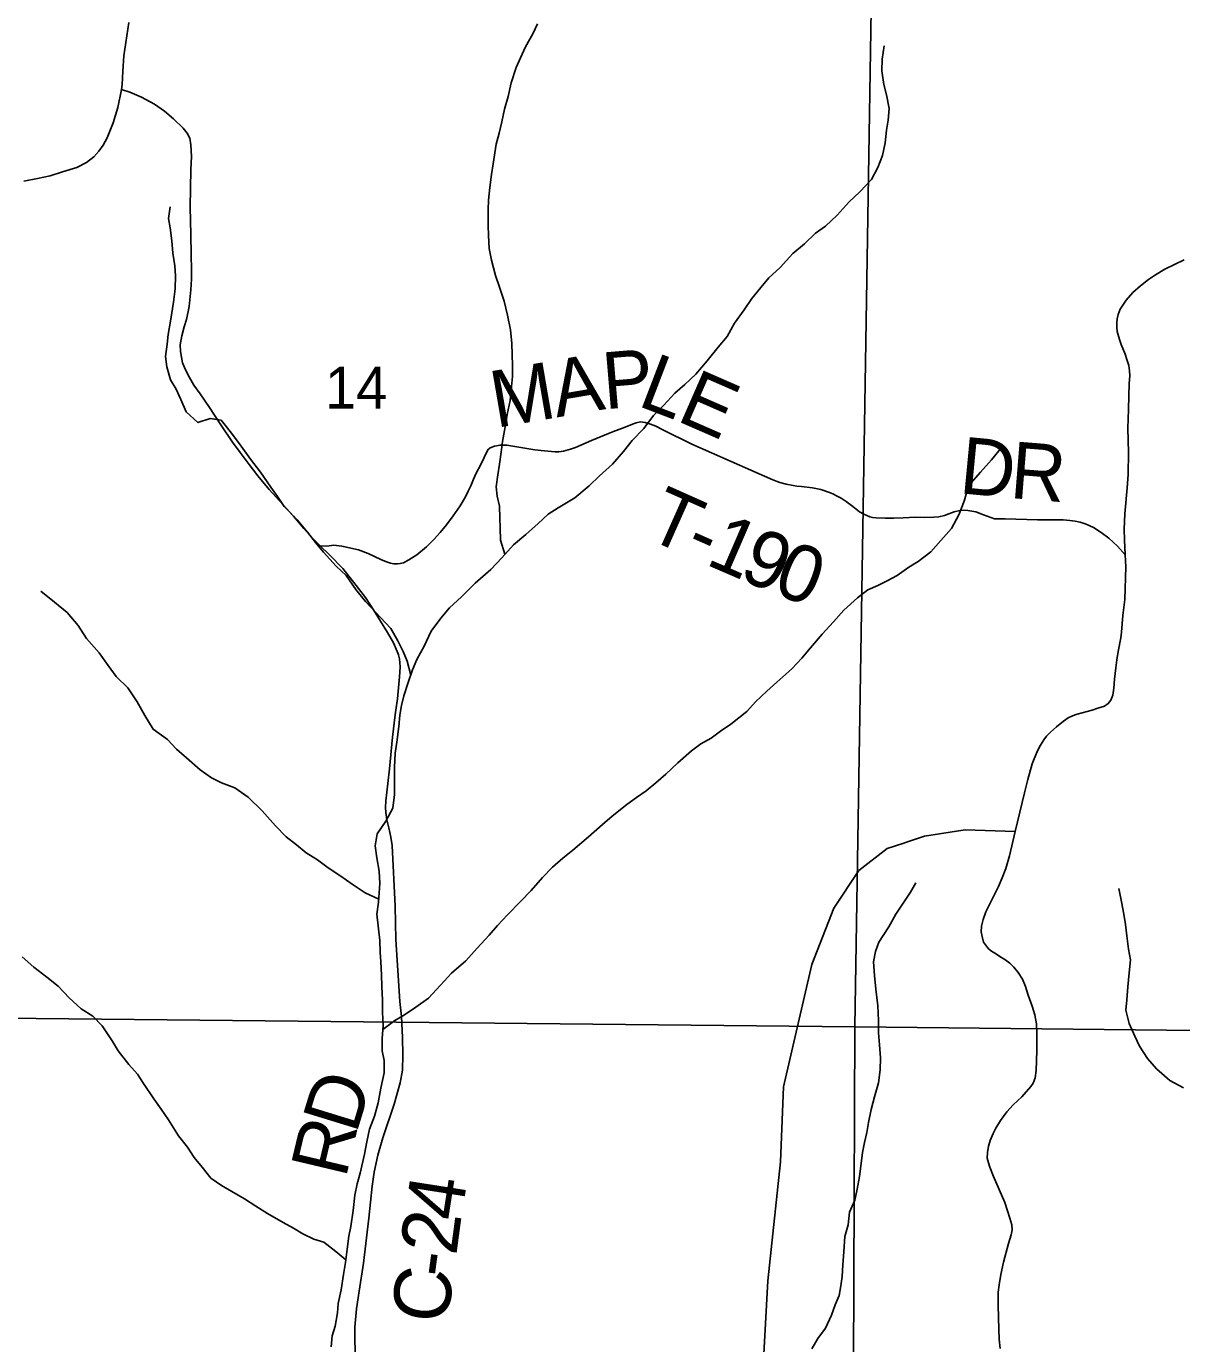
# Model space of a CAD drawing. Extents: x 0 to 191, y 0 to 55.
# Drawn here: x 187.502 to 188.658, y 49.064 to 50.382 of the extents above; entities that cross this region are included whole.
import ezdxf

# ---------------------------------------------------------------- set-up
doc = ezdxf.new("R2010")
doc.units = 0
for name, color, linetype in [('GM_X_Corporation', 7, 'Continuous'), ('GM_X_County_Road', 7, 'Continuous'), ('GM_X_County_Road_Text', 7, 'Continuous'), ('GM_X_Minor_River', 7, 'Continuous'), ('GM_X_Section_Text', 7, 'Continuous'), ('GM_X_State_Route', 7, 'Continuous'), ('GM_X_Township_Road', 7, 'Continuous'), ('GM_X_Township_Road_Text', 7, 'Continuous')]:
    doc.layers.add(name, color=color, linetype=linetype)

msp = doc.modelspace()

# ---------------------------------------------------------------- linework, layer by layer
at = {"layer": 'GM_X_Corporation'}
for points in [[(187.3319, 50.4112), (188.3474, 50.3984), (188.3312, 49.3807), (187.315, 49.3912)], [(188.3474, 50.3984), (189.3658, 50.3822), (189.3602, 49.3699), (188.3312, 49.3807)], [(187.315, 49.3912), (188.3312, 49.3807), (188.327, 48.367), (187.3132, 48.3764), (187.3131, 48.3812)]]:
    msp.add_lwpolyline(points, close=True, dxfattribs=at)
at = {"layer": 'GM_X_County_Road'}
msp.add_lwpolyline([(187.8319, 49.0452), (187.8309, 49.0659), (187.8309, 49.0805), (187.8327, 49.0987), (187.8351, 49.1165), (187.8396, 49.1444), (187.8449, 49.1896), (187.8481, 49.2216), (187.8501, 49.2354), (187.8538, 49.2526), (187.859, 49.2698), (187.8704, 49.3034), (187.8762, 49.3247), (187.8785, 49.3374), (187.8791, 49.353), (187.8787, 49.3702), (187.8775, 49.3913), (187.8758, 49.4061), (187.872, 49.4682), (187.8712, 49.5017), (187.8683, 49.5622), (187.867, 49.5707), (187.8649, 49.58), (187.863, 49.5878), (187.8619, 49.5952), (187.8617, 49.6004), (187.862, 49.6071), (187.8638, 49.6243), (187.8655, 49.6388), (187.8686, 49.6707), (187.8713, 49.693), (187.8718, 49.6978), (187.8735, 49.7089), (187.8757, 49.7309), (187.8762, 49.7409), (187.8755, 49.749), (187.8745, 49.753), (187.8734, 49.7562), (187.8695, 49.7649), (187.8637, 49.7752), (187.8496, 49.7979), (187.8415, 49.8103), (187.8324, 49.8222), (187.819, 49.8394), (187.8057, 49.8531), (187.7961, 49.8621), (187.7887, 49.8698), (187.78, 49.8794), (187.7697, 49.8916), (187.7453, 49.9184), (187.7338, 49.9321), (187.7251, 49.9434), (187.7162, 49.9553), (187.7085, 49.9657), (187.697, 49.983), (187.6856, 50.0005), (187.6763, 50.0141), (187.67, 50.0228), (187.6655, 50.0305), (187.6615, 50.0381), (187.6587, 50.0452), (187.6576, 50.0509), (187.6566, 50.0563), (187.6563, 50.063), (187.6579, 50.0722), (187.6602, 50.081), (187.6624, 50.0885), (187.6651, 50.1016), (187.6669, 50.1183), (187.6674, 50.1289), (187.6674, 50.1385), (187.6672, 50.1533), (187.6668, 50.1735), (187.6661, 50.2008), (187.667, 50.2384), (187.6676, 50.2516), (187.667, 50.2633), (187.6658, 50.2698), (187.6633, 50.2749), (187.6592, 50.2799), (187.6497, 50.2891), (187.6404, 50.2969), (187.6304, 50.304), (187.6174, 50.3108), (187.6058, 50.316), (187.5974, 50.3187)], dxfattribs=at)
at = {"layer": 'GM_X_Minor_River'}
for points in [[(187.981, 49.8536), (187.9767, 49.8676), (187.9763, 49.8801), (187.9759, 49.89), (187.9755, 49.9017), (187.9732, 49.9116), (187.9724, 49.9211), (187.9739, 49.9332), (187.9758, 49.9439), (187.9773, 49.9557), (187.9787, 49.9663), (187.9814, 49.9811), (187.9832, 49.9933), (187.9862, 50.0073), (187.9877, 50.0214), (187.9885, 50.0316), (187.9888, 50.0422), (187.9884, 50.0536), (187.988, 50.0646), (187.9865, 50.0783), (187.9838, 50.0927), (187.9803, 50.1067), (187.9758, 50.1208), (187.9716, 50.1325), (187.9677, 50.1477), (187.9654, 50.1595), (187.9646, 50.1724), (187.9642, 50.1826), (187.9642, 50.1985), (187.9646, 50.208), (187.966, 50.2206), (187.9675, 50.2335), (187.9694, 50.2441), (187.9724, 50.2639), (187.9754, 50.2749), (187.978, 50.2863), (187.9807, 50.2988), (187.9844, 50.3117), (187.9874, 50.3254), (187.9923, 50.3406), (187.9965, 50.3501), (188.0018, 50.3611), (188.009, 50.3741), (188.0135, 50.3843)], [(188.1721, 50.0337), (188.1835, 50.047), (188.1945, 50.0607), (188.2032, 50.0714), (188.2107, 50.0847), (188.2205, 50.098), (188.2281, 50.1094), (188.2372, 50.1205), (188.2451, 50.13), (188.2565, 50.1406), (188.269, 50.1544), (188.2807, 50.1643), (188.2917, 50.1749), (188.3016, 50.1818), (188.3133, 50.1928), (188.3254, 50.2062), (188.336, 50.2161), (188.3478, 50.2286), (188.3542, 50.2404), (188.3587, 50.2526), (188.3613, 50.2651), (188.3628, 50.278), (188.3643, 50.2879), (188.3654, 50.2997), (188.3628, 50.3133), (188.3601, 50.3236), (188.3581, 50.3372), (188.3585, 50.349), (188.3604, 50.3623)], [(187.8868, 49.7325), (187.8832, 49.7466), (187.8794, 49.7564), (187.8741, 49.767), (187.8668, 49.7792), (187.8417, 49.8064), (187.8318, 49.8185), (187.8223, 49.8325), (187.8121, 49.8416), (187.7995, 49.8556), (187.7915, 49.8655), (187.7835, 49.8757), (187.7733, 49.8882), (187.7603, 49.9014), (187.7535, 49.9113), (187.747, 49.9208), (187.7367, 49.9359), (187.7264, 49.9488), (187.7173, 49.9617), (187.7074, 49.9749), (187.6971, 49.9878), (187.6861, 49.9893), (187.674, 49.9854), (187.6622, 49.996), (187.6569, 50.0085), (187.6523, 50.0188), (187.6466, 50.0282), (187.6428, 50.0411), (187.6416, 50.0514), (187.6431, 50.0639), (187.6442, 50.0734), (187.6465, 50.0867), (187.6495, 50.1057), (187.6513, 50.119), (187.6517, 50.1323), (187.6509, 50.1421), (187.649, 50.155), (187.6478, 50.1672), (187.6463, 50.1801), (187.6447, 50.1895), (187.6462, 50.2013)], [(187.8073, 49.0608), (187.8084, 49.0718), (187.8111, 49.0813), (187.8137, 49.0946), (187.8144, 49.1041), (187.8174, 49.1178), (187.8197, 49.133), (187.8216, 49.1451), (187.8234, 49.1584), (187.8249, 49.1713), (187.8268, 49.1812), (187.8294, 49.1971), (187.8309, 49.2123), (187.8331, 49.2237), (187.8362, 49.2344), (187.8407, 49.2534), (187.8429, 49.2659), (187.8456, 49.2784), (187.8505, 49.2914), (187.8542, 49.3047), (187.8568, 49.3195), (187.8602, 49.3347), (187.8602, 49.3472), (187.8583, 49.3567), (187.8583, 49.3692), (187.8594, 49.3821), (187.8586, 49.3954), (187.8585, 49.4075), (187.8581, 49.4212), (187.8577, 49.433), (187.8569, 49.4459), (187.8562, 49.4554), (187.8561, 49.4671), (187.853, 49.4937), (187.8545, 49.5055), (187.8553, 49.5149), (187.856, 49.5244), (187.8552, 49.5366), (187.8529, 49.5499), (187.8514, 49.562), (187.8533, 49.5738), (187.8619, 49.5867), (187.8688, 49.5996), (187.8706, 49.6133), (187.8706, 49.6406), (187.8713, 49.6547), (187.8728, 49.6657), (187.875, 49.6813), (187.8761, 49.6927), (187.8776, 49.7022), (187.8799, 49.712), (187.8844, 49.7253), (187.8886, 49.7379), (187.8931, 49.7485), (187.9003, 49.7618), (187.9074, 49.7766), (187.9169, 49.7896), (187.9256, 49.7999), (187.9377, 49.8109), (187.9514, 49.8246), (187.9669, 49.8383), (187.9779, 49.8501), (187.9896, 49.8631), (188.0021, 49.8734), (188.0142, 49.8844), (188.0244, 49.8936), (188.0343, 49.9), (188.051, 49.91), (188.0654, 49.9222), (188.0756, 49.9321), (188.0888, 49.9439), (188.0998, 49.9564), (188.1085, 49.9675), (188.1199, 49.9793), (188.1297, 49.9926), (188.1399, 50.0029), (188.1509, 50.0147), (188.1611, 50.0234), (188.1721, 50.0337)], [(187.859, 49.3783), (187.8711, 49.3871), (187.8806, 49.3928), (187.892, 49.4004), (187.9045, 49.4096), (187.9166, 49.4225), (187.9275, 49.4347), (187.9419, 49.4469), (187.9533, 49.4595), (187.9654, 49.4724), (187.9737, 49.4823), (187.9836, 49.493), (187.9968, 49.5063), (188.0074, 49.5173), (188.0188, 49.5303), (188.0286, 49.5406), (188.0389, 49.5497), (188.0491, 49.5577), (188.0646, 49.571), (188.0786, 49.5832), (188.0885, 49.5916), (188.1029, 49.6034), (188.1127, 49.6103), (188.1222, 49.6171), (188.132, 49.6248), (188.1419, 49.6335), (188.154, 49.645), (188.1676, 49.6568), (188.1771, 49.664), (188.1873, 49.6697), (188.1968, 49.6766), (188.207, 49.6838), (188.223, 49.6964), (188.2317, 49.7059), (188.243, 49.7166), (188.2532, 49.7258), (188.268, 49.7391), (188.2779, 49.7497), (188.2866, 49.76), (188.2983, 49.7737), (188.3096, 49.7859), (188.3199, 49.7977), (188.3339, 49.8099), (188.3441, 49.8179), (188.354, 49.8225), (188.3634, 49.8271), (188.3733, 49.8324), (188.385, 49.8408), (188.3945, 49.8465), (188.407, 49.8561), (188.4172, 49.8675), (188.4278, 49.8793), (188.435, 49.893), (188.4403, 49.9066), (188.4448, 49.9222), (188.4569, 49.9356), (188.4679, 49.9481), (188.4781, 49.9607)], [(187.8548, 49.5085), (187.8412, 49.5149), (187.8283, 49.5236), (187.8169, 49.5315), (187.8044, 49.5398), (187.7937, 49.5478), (187.7823, 49.5549), (187.7725, 49.5629), (187.7622, 49.5708), (187.7515, 49.5818), (187.7382, 49.5969), (187.7242, 49.6106), (187.7109, 49.62), (187.6976, 49.6249), (187.6877, 49.6298), (187.6763, 49.6381), (187.6626, 49.6498), (187.6527, 49.6585), (187.6436, 49.6684), (187.6291, 49.6786), (187.6208, 49.6922), (187.6131, 49.7059), (187.604, 49.7199), (187.5922, 49.7312), (187.5842, 49.7422), (187.5751, 49.7551), (187.5625, 49.7695), (187.5542, 49.7823), (187.5431, 49.7952), (187.5306, 49.8058), (187.5169, 49.8168)], [(188.2881, 49.0586), (188.2941, 49.0692), (188.3017, 49.0795), (188.3078, 49.0924), (188.3115, 49.1027), (188.3153, 49.1122), (188.3172, 49.1217), (188.3183, 49.1312), (188.319, 49.1429), (188.3201, 49.1558), (188.3209, 49.171), (188.3243, 49.1828), (188.3257, 49.1953), (188.331, 49.2075), (188.3333, 49.2185), (188.3359, 49.231), (188.337, 49.2413), (188.3389, 49.2553), (188.3408, 49.2652), (188.343, 49.2751), (188.3449, 49.2853), (188.3475, 49.2983), (188.3509, 49.3108), (188.3547, 49.3249), (188.3565, 49.3378), (188.3569, 49.3499), (188.3557, 49.3628), (188.3546, 49.375), (188.3549, 49.3871), (188.3541, 49.4019), (188.3522, 49.4186), (188.3506, 49.4323), (188.3499, 49.4459), (188.3517, 49.4562), (188.3551, 49.4657), (188.365, 49.4809), (188.3721, 49.4934), (188.3789, 49.5037), (188.3869, 49.5155), (188.3922, 49.525)], [(188.6598, 49.3198), (188.6461, 49.3273), (188.6328, 49.339), (188.6237, 49.3493), (188.6157, 49.3614), (188.6111, 49.3716), (188.6054, 49.3841), (188.6023, 49.3974), (188.603, 49.408), (188.6041, 49.4209), (188.6056, 49.435), (188.6067, 49.4479), (188.6048, 49.4585), (188.6033, 49.4718), (188.6017, 49.4832), (188.6002, 49.4934), (188.5979, 49.5059), (188.5952, 49.5192)], [(187.8219, 49.1479), (187.812, 49.1561), (187.7999, 49.1655), (187.79, 49.1686), (187.779, 49.1738), (187.7695, 49.1795), (187.7592, 49.1852), (187.7437, 49.1942), (187.7319, 49.2014), (187.7205, 49.2089), (187.7079, 49.2161), (187.6977, 49.2222), (187.687, 49.2293), (187.6783, 49.2403), (187.6703, 49.2502), (187.6635, 49.2604), (187.6547, 49.2717), (187.6444, 49.2877), (187.6372, 49.2986), (187.63, 49.3089), (187.6197, 49.324), (187.6136, 49.3335), (187.6048, 49.3433), (187.5942, 49.357), (187.5881, 49.3668), (187.5782, 49.382), (187.5687, 49.3914), (187.5573, 49.399), (187.5451, 49.4099), (187.5341, 49.4217), (187.5227, 49.4307), (187.5098, 49.4406), (187.498, 49.4508)]]:
    msp.add_lwpolyline(points, dxfattribs=at)
at = {"layer": 'GM_X_State_Route'}
msp.add_lwpolyline([(187.5, 50.2268), (187.5134, 50.2295), (187.5263, 50.2322), (187.5386, 50.2361), (187.5529, 50.2406), (187.5625, 50.2456), (187.5698, 50.2511), (187.575, 50.2568), (187.5791, 50.2629), (187.5831, 50.2702), (187.5893, 50.2852), (187.594, 50.3006), (187.5974, 50.3187), (187.5981, 50.3235), (187.5988, 50.3369), (187.5997, 50.3522), (187.6029, 50.3721), (187.605, 50.3855)], dxfattribs=at)
at = {"layer": 'GM_X_Township_Road'}
for points in [[(188.4765, 49.0591), (188.4756, 49.0683), (188.4752, 49.0781), (188.4745, 49.1024), (188.4745, 49.1154), (188.4756, 49.1229), (188.477, 49.1332), (188.4799, 49.1453), (188.4848, 49.164), (188.4876, 49.1728), (188.4884, 49.1779), (188.488, 49.1827), (188.4862, 49.1895), (188.4839, 49.1969), (188.481, 49.205), (188.4697, 49.2312), (188.4662, 49.2406), (188.4648, 49.2447), (188.4635, 49.2494), (188.4638, 49.2552), (188.4649, 49.2616), (188.4664, 49.2672), (188.4695, 49.274), (188.472, 49.2794), (188.4767, 49.2872), (188.4832, 49.2959), (188.4896, 49.3029), (188.4982, 49.3109), (188.5071, 49.3212), (188.5094, 49.3244), (188.5113, 49.3297), (188.5125, 49.3371), (188.5131, 49.3567), (188.5132, 49.375), (188.5127, 49.384), (188.511, 49.3927), (188.5083, 49.4015), (188.5045, 49.4127), (188.5017, 49.4211), (188.4989, 49.4285), (188.4945, 49.4352), (188.4901, 49.4405), (188.486, 49.4445), (188.4811, 49.4481), (188.477, 49.4506), (188.4729, 49.4534), (188.4677, 49.4567), (188.4648, 49.4589), (188.4629, 49.4615), (188.4598, 49.4656), (188.4583, 49.4712), (188.4576, 49.4759), (188.4579, 49.4816), (188.4594, 49.4881), (188.4621, 49.4958), (188.4747, 49.5212), (188.4785, 49.53), (188.4821, 49.5393), (188.4859, 49.5519), (188.4914, 49.5762), (188.5007, 49.6151), (188.5041, 49.6283), (188.5083, 49.6438), (188.5136, 49.6563), (188.5169, 49.6627), (188.5202, 49.668), (188.5229, 49.6715), (188.5269, 49.6755), (188.5329, 49.6809), (188.5398, 49.6868), (188.5443, 49.6899), (188.5487, 49.6919), (188.5536, 49.6935), (188.5686, 49.6976), (188.5743, 49.6995), (188.5808, 49.7017), (188.5845, 49.7042), (188.587, 49.7075), (188.5892, 49.7128), (188.5903, 49.7196), (188.5908, 49.7287), (188.5922, 49.7399), (188.5932, 49.748), (188.5946, 49.7565), (188.597, 49.7699), (188.5978, 49.7756), (188.5992, 49.7925), (188.6011, 49.8085), (188.6021, 49.841), (188.6014, 49.8529), (188.6007, 49.8679), (188.6004, 49.8787), (188.601, 49.8942), (188.6036, 49.9201), (188.6044, 49.9333), (188.6049, 49.9554), (188.6043, 49.9796), (188.6047, 49.9985), (188.6051, 50.012), (188.6056, 50.0244), (188.6061, 50.0321), (188.6058, 50.037), (188.6051, 50.0423), (188.6033, 50.0484), (188.6014, 50.0537), (188.5974, 50.0635), (188.5957, 50.0684), (188.5934, 50.0764), (188.593, 50.0809), (188.5931, 50.0856), (188.5935, 50.0891), (188.5944, 50.0934), (188.5966, 50.0987), (188.5991, 50.1028), (188.6025, 50.1079), (188.6093, 50.1154), (188.6168, 50.122), (188.6247, 50.1284), (188.6317, 50.1331), (188.641, 50.1387), (188.6507, 50.1435), (188.6605, 50.148)], [(188.6014, 49.8529), (188.5939, 49.8617), (188.5851, 49.8697), (188.5776, 49.8755), (188.5699, 49.8803), (188.5626, 49.8836), (188.5565, 49.8857), (188.5513, 49.8867), (188.5462, 49.8874), (188.5393, 49.8879), (188.5267, 49.8879), (188.5137, 49.8881), (188.4813, 49.8892), (188.4709, 49.8889), (188.4599, 49.8929), (188.4521, 49.8959), (188.4441, 49.8975), (188.4397, 49.8977), (188.436, 49.8973), (188.4303, 49.896), (188.4252, 49.8939), (188.4207, 49.8923), (188.4151, 49.8912), (188.41, 49.8908), (188.4011, 49.8905), (188.3919, 49.8906), (188.3794, 49.89), (188.3701, 49.8898), (188.3613, 49.8898), (188.3524, 49.8899), (188.3489, 49.8904), (188.3461, 49.8912), (188.3402, 49.8937), (188.3356, 49.8961), (188.329, 49.9015), (188.3223, 49.9064), (188.3175, 49.9096), (188.3127, 49.9121), (188.3092, 49.9141), (188.3058, 49.9155), (188.2972, 49.9184), (188.2887, 49.9201), (188.2776, 49.9214), (188.2731, 49.9218), (188.2695, 49.9223), (188.2623, 49.9239), (188.2559, 49.9253), (188.249, 49.928), (188.2271, 49.9377), (188.1877, 49.9552), (188.1679, 49.9639), (188.1391, 49.9781), (188.132, 49.9816), (188.1268, 49.9839), (188.1212, 49.9855), (188.1167, 49.9862), (188.1125, 49.9851), (188.1087, 49.9836), (188.1014, 49.9809), (188.0896, 49.9765), (188.0848, 49.9745), (188.0678, 49.9674), (188.0518, 49.9605), (188.0466, 49.9587), (188.0397, 49.9569), (188.0351, 49.9561), (188.0313, 49.956), (188.0205, 49.9571), (188.0111, 49.9582), (187.9831, 49.9629), (187.9763, 49.9629), (187.9706, 49.9619), (187.9663, 49.9601), (187.964, 49.9581), (187.9567, 49.9428), (187.9524, 49.9347), (187.9495, 49.9287), (187.9469, 49.9222), (187.9444, 49.9168), (187.9417, 49.911), (187.9362, 49.9019), (187.9293, 49.8922), (187.9225, 49.8831), (187.9164, 49.8754), (187.91, 49.8684), (187.9026, 49.861), (187.8928, 49.853), (187.8851, 49.8479), (187.8797, 49.8451), (187.8763, 49.8444), (187.8736, 49.8441), (187.8701, 49.8442), (187.8667, 49.8448), (187.8627, 49.8461), (187.8568, 49.8485), (187.8441, 49.8545), (187.8345, 49.8579), (187.818, 49.8616), (187.8098, 49.8627), (187.8029, 49.8618), (187.7961, 49.8621)], [(188.4914, 49.5762), (188.4416, 49.5779), (188.4009, 49.5716), (188.3849, 49.5663)], [(188.3849, 49.5663), (188.379, 49.5643), (188.3633, 49.5591), (188.3351, 49.5371), (188.31, 49.4995), (188.2881, 49.4431), (188.2598, 49.3209), (188.2567, 49.2457), (188.2442, 49.1266), (188.2379, 49.017), (188.2252, 48.9639)]]:
    msp.add_lwpolyline(points, dxfattribs=at)

# ---------------------------------------------------------------- texts
at = {"layer": 'GM_X_County_Road_Text'}
for s, rotation, p in [('D', 72.9222, (187.8322, 49.2727)), ('R', 76.6321, (187.8217, 49.2283)), ('4', 81.0814, (187.9369, 49.1853)), ('2', 82.3382, (187.9323, 49.1512)), ('-', 82.3931, (187.9293, 49.1283)), ('C', 82.4072, (187.9232, 49.0824))]:
    msp.add_text(s, height=0.0568, rotation=rotation, dxfattribs=at).set_placement(p)
at = {"layer": 'GM_X_Section_Text'}
msp.add_text('14', height=0.04186, rotation=0, dxfattribs=at).set_placement((187.8011, 49.9994))
at = {"layer": 'GM_X_Township_Road_Text'}
for s, rotation, p in [('P', 4.7522, (188.0808, 49.9986)), ('L', 339.0422, (188.1124, 50.0027)), ('M', 9.7678, (187.972, 49.9799)), ('A', 9.7073, (188.0328, 49.9904)), ('E', 336.3878, (188.1514, 49.9878)), ('D', 354.575, (188.4345, 49.9148)), ('R', 355.4077, (188.4851, 49.91)), ('T', 335.9657, (188.1197, 49.871)), ('1', 336.6202, (188.1805, 49.844)), ('-', 336.1185, (188.1586, 49.8536)), ('9', 337.4374, (188.2134, 49.8297)), ('0', 338.6826, (188.247, 49.8158))]:
    msp.add_text(s, height=0.0568, rotation=rotation, dxfattribs=at).set_placement(p)

doc.saveas('drawing.dxf')
